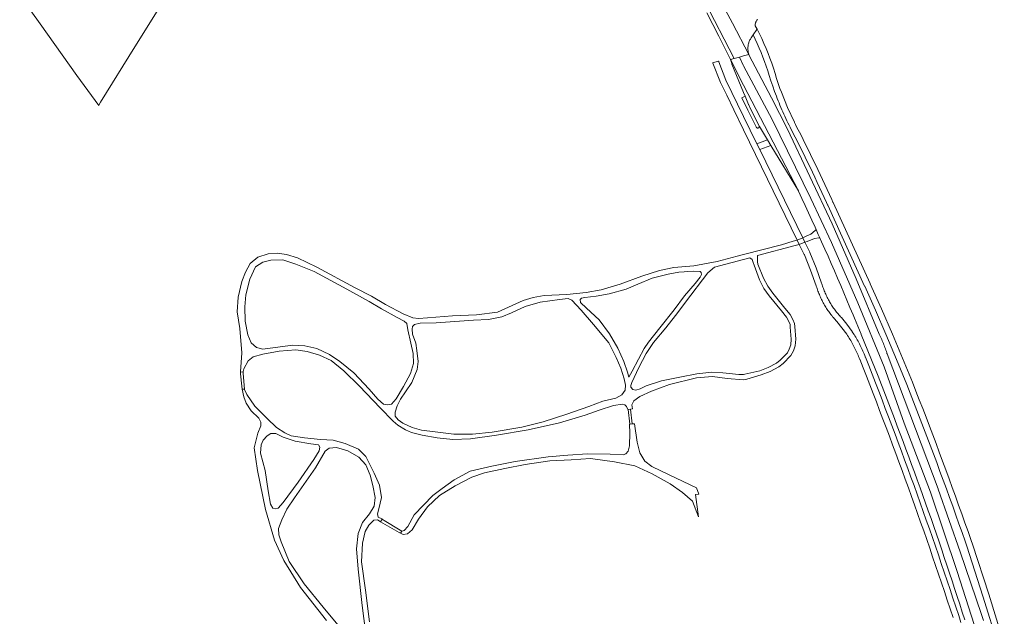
# Model space of a CAD drawing. Extents: x 146402 to 164798, y 455483 to 464134.
# Tile 343 of 575: x 156189 to 156612, y 461129 to 461385. Entities that reach past the tile are written whole.
import ezdxf

# ---------------------------------------------------------------- set-up
doc = ezdxf.new("R2010")
doc.units = 0
doc.header["$LTSCALE"] = 0.2
for name, color, linetype, lineweight in [('B-XX-VH-VERHARDING_ASFALT-GV', 252, 'CONTINUOUS', 18), ('B-XX-VH-VERHARDING_BETONSTRAATSTEEN-GV', 252, 'CONTINUOUS', 18), ('B-XX-VH-VERHARDING_FUNDERING_ZAND-GV', 252, 'CONTINUOUS', 18), ('B-XX-VH-VERHARDING_TEGEL-GV', 252, 'CONTINUOUS', 18)]:
    doc.layers.add(name, color=color, linetype=linetype, lineweight=lineweight)

msp = doc.modelspace()

# ---------------------------------------------------------------- linework, layer by layer
at = {"layer": 'B-XX-VH-VERHARDING_ASFALT-GV'}
for points in [[(156189.313, 461395.471), (156198.121, 461383.197), (156213.888, 461361.066), (156223.209, 461348.134), (156223.345, 461348.315), (156224.011, 461349.546), (156238.794, 461373.24), (156251.946, 461394.415)], [(156483.235, 461392.918), (156487.555, 461384.628), (156491.63, 461376.619), (156495.881, 461368.246), (156498.25, 461368.926), (156500, 461369.428), (156502.231, 461370.069), (156495.178, 461383.469), (156490.357, 461392.403)], [(156490.357, 461392.403), (156495.178, 461383.469), (156502.231, 461370.069), (156500, 461369.428), (156498.25, 461368.926), (156499.824, 461365.483), (156500, 461365.153), (156512.263, 461342.161), (156528.847, 461308.238), (156537.658, 461289.391), (156549.022, 461263.565), (156560.385, 461236.016), (156568.908, 461211.911), (156580.271, 461182.211), (156591.635, 461148.206), (156601.391, 461117.986)], [(156602.908, 461127.271), (156602.09, 461129.832), (156592.907, 461156.746), (156583.516, 461183.588), (156583.453, 461183.755), (156561.587, 461241.645), (156561.528, 461241.801), (156561.468, 461241.996), (156561.282, 461242.586), (156561.088, 461243.173), (156560.886, 461243.758), (156560.677, 461244.34), (156560.46, 461244.92), (156560.236, 461245.496), (156560.004, 461246.069), (156559.765, 461246.64), (156559.519, 461247.207), (156559.265, 461247.772), (156559.004, 461248.332), (156558.736, 461248.89), (156558.46, 461249.444), (156558.178, 461249.994), (156548.251, 461273.77), (156537.989, 461297.403), (156518.769, 461337.946), (156511.984, 461351.438), (156502.295, 461369.947), (156502.185, 461370.294), (156502.092, 461370.646), (156502.014, 461371.001), (156501.951, 461371.36), (156501.905, 461371.721), (156501.874, 461372.084), (156501.859, 461372.448), (156501.861, 461372.812), (156501.878, 461373.175), (156501.911, 461373.538), (156501.96, 461373.899), (156502.025, 461374.257), (156502.106, 461374.612), (156502.202, 461374.963), (156502.313, 461375.31), (156502.44, 461375.651), (156502.581, 461375.986), (156502.737, 461376.315), (156502.907, 461376.637), (156503.092, 461376.951), (156503.189, 461377.105), (156504.105, 461378.457), (156505.727, 461380.785), (156505.827, 461380.929), (156505.024, 461382.377), (156505, 461382.585), (156504.991, 461382.794), (156504.998, 461383.003), (156505.059, 461383.416), (156505.113, 461383.618), (156505.182, 461383.816), (156505.266, 461384.007), (156505.364, 461384.191), (156505.601, 461384.534), (156505.738, 461384.692), (156505.887, 461384.837), (156506.046, 461384.971)], [(156611.888, 461117.052), (156605.193, 461138.545), (156598.251, 461159.96), (156597.679, 461161.591), (156596.343, 461165.381), (156595, 461169.169), (156593.65, 461172.954), (156592.292, 461176.737), (156590.926, 461180.517), (156589.553, 461184.294), (156588.172, 461188.068), (156586.784, 461191.839), (156585.388, 461195.608), (156583.985, 461199.374), (156582.574, 461203.137), (156581.156, 461206.898), (156579.73, 461210.655), (156578.297, 461214.41), (156576.857, 461218.162), (156575.409, 461221.911), (156573.953, 461225.657), (156572.49, 461229.4), (156568.252, 461239.721), (156563.915, 461250), (156559.181, 461260.868), (156554.322, 461271.681), (156554.263, 461271.806), (156538.41, 461306.529), (156538.347, 461306.654), (156537.839, 461307.78), (156536.856, 461309.943), (156535.865, 461312.103), (156534.867, 461314.26), (156533.862, 461316.413), (156532.85, 461318.563), (156531.83, 461320.709), (156530.804, 461322.852), (156529.77, 461324.992), (156528.728, 461327.128), (156527.68, 461329.26), (156526.625, 461331.389), (156525.562, 461333.514), (156524.492, 461335.636), (156523.415, 461337.755), (156522.331, 461339.869), (156522.277, 461339.994), (156521.848, 461340.88), (156521.788, 461341.005), (156518.845, 461347.328), (156516.241, 461353.798), (156515.618, 461355.503), (156514.879, 461357.631), (156514.176, 461359.771), (156513.51, 461361.922), (156512.808, 461364.091), (156512.067, 461366.248), (156511.288, 461368.391), (156510.471, 461370.52), (156509.616, 461372.634), (156508.724, 461374.733), (156507.795, 461376.815), (156506.829, 461378.881), (156505.827, 461380.929), (156505.727, 461380.785), (156504.105, 461378.457), (156505.008, 461376.579), (156505.878, 461374.686), (156506.715, 461372.779), (156507.519, 461370.857), (156508.289, 461368.921), (156509.026, 461366.972), (156509.729, 461365.011), (156510.398, 461363.038), (156511.033, 461361.054), (156511.748, 461358.763), (156512.502, 461356.485), (156513.297, 461354.221), (156514.066, 461352.149), (156514.438, 461351.175), (156514.818, 461350.205), (156515.207, 461349.238), (156515.602, 461348.274), (156516.005, 461347.313), (156516.415, 461346.356), (156516.833, 461345.401), (156517.258, 461344.449), (156517.69, 461343.501), (156518.13, 461342.557), (156518.576, 461341.615), (156519.03, 461340.677), (156519.492, 461339.743), (156519.96, 461338.812), (156521.053, 461336.681), (156522.138, 461334.547), (156523.217, 461332.409), (156524.288, 461330.267), (156525.352, 461328.122), (156526.409, 461325.973), (156527.459, 461323.82), (156528.502, 461321.665), (156529.537, 461319.505), (156530.565, 461317.343), (156531.586, 461315.176), (156532.6, 461313.007), (156533.607, 461310.834), (156534.606, 461308.657), (156535.598, 461306.478), (156536.025, 461305.533), (156536.09, 461305.408), (156551.903, 461270.705), (156551.96, 461270.58), (156556.597, 461260.323), (156561.087, 461250), (156565.638, 461239.255), (156570.075, 461228.462), (156571.527, 461224.749), (156572.972, 461221.033), (156574.409, 461217.314), (156575.839, 461213.592), (156577.262, 461209.867), (156578.677, 461206.14), (156580.084, 461202.409), (156581.484, 461198.676), (156582.876, 461194.94), (156584.261, 461191.201), (156585.639, 461187.46), (156587.009, 461183.715), (156588.371, 461179.968), (156589.726, 461176.218), (156591.073, 461172.466), (156592.413, 461168.711), (156593.745, 461164.953), (156595.07, 461161.192), (156595.796, 461159.122), (156602.713, 461137.714), (156609.42, 461116.24)], [(156601.391, 461117.986), (156591.635, 461148.206), (156580.271, 461182.211), (156568.908, 461211.911), (156560.385, 461236.016), (156549.022, 461263.565), (156537.658, 461289.391), (156528.847, 461308.238), (156512.263, 461342.161), (156500, 461365.153), (156499.824, 461365.483), (156498.25, 461368.926), (156495.881, 461368.246), (156494.356, 461367.808), (156500, 461356.906), (156523.491, 461311.531), (156523.563, 461311.413), (156524.999, 461308.319), (156526.427, 461305.221), (156527.848, 461302.12), (156529.262, 461299.015), (156530.669, 461295.907), (156531.082, 461294.989), (156532.068, 461292.796), (156532.683, 461291.421), (156533.46, 461289.682), (156534.845, 461286.564), (156536.223, 461283.444), (156537.593, 461280.319), (156538.955, 461277.192), (156540.311, 461274.062), (156541.659, 461270.928), (156543, 461267.791), (156544.333, 461264.651), (156545.659, 461261.508), (156546.978, 461258.362), (156547.577, 461256.926), (156550.389, 461250.124), (156550.456, 461249.963), (156557.683, 461231.99), (156564.691, 461213.93), (156565.947, 461210.639), (156567.195, 461207.344), (156568.435, 461204.047), (156569.669, 461200.747), (156570.894, 461197.444), (156572.113, 461194.139), (156573.323, 461190.83), (156574.526, 461187.519), (156575.722, 461184.206), (156576.91, 461180.889), (156578.091, 461177.57), (156579.264, 461174.248), (156580.429, 461170.924), (156581.587, 461167.597), (156582.738, 461164.267), (156583.88, 461160.934), (156585.016, 461157.599), (156586.143, 461154.262), (156587.264, 461150.922), (156588.376, 461147.579), (156589.481, 461144.234), (156590.578, 461140.887), (156591.668, 461137.536), (156592.75, 461134.184), (156593.824, 461130.829), (156594.891, 461127.471)], [(156593.28, 461126.39), (156592.313, 461129.355), (156591.087, 461133.088), (156589.854, 461136.819), (156588.613, 461140.547), (156587.365, 461144.273), (156586.109, 461147.996), (156584.845, 461151.716), (156583.574, 461155.434), (156582.296, 461159.15), (156581.01, 461162.863), (156579.716, 461166.573), (156578.414, 461170.28), (156577.106, 461173.985), (156575.789, 461177.687), (156574.465, 461181.387), (156573.134, 461185.084), (156571.795, 461188.778), (156570.448, 461192.469), (156569.094, 461196.158), (156567.733, 461199.843), (156566.364, 461203.527), (156564.987, 461207.207), (156563.603, 461210.884), (156562.212, 461214.559), (156560.813, 461218.231), (156559.406, 461221.9), (156557.992, 461225.566), (156556.571, 461229.229), (156555.142, 461232.889), (156553.706, 461236.547), (156552.262, 461240.201), (156552.213, 461240.327), (156551.967, 461240.952), (156551.713, 461241.574), (156551.452, 461242.194), (156551.183, 461242.809), (156550.907, 461243.422), (156550.624, 461244.031), (156550.333, 461244.637), (156550.036, 461245.239), (156549.731, 461245.838), (156549.419, 461246.433), (156549.1, 461247.025), (156548.774, 461247.612), (156548.441, 461248.196), (156548.101, 461248.775), (156547.755, 461249.351), (156547.401, 461249.922), (156547.27, 461250.124), (156546.636, 461251.103), (156546.531, 461251.265), (156544.366, 461254.282), (156542.016, 461257.158), (156541.651, 461257.542), (156541.291, 461257.932), (156540.937, 461258.328), (156540.59, 461258.728), (156540.248, 461259.134), (156539.913, 461259.545), (156539.583, 461259.96), (156539.26, 461260.381), (156538.944, 461260.807), (156538.634, 461261.237), (156538.33, 461261.672), (156538.033, 461262.112), (156537.743, 461262.556), (156537.46, 461263.004), (156537.183, 461263.456), (156536.913, 461263.913), (156536.65, 461264.373), (156536.394, 461264.838), (156536.145, 461265.306), (156535.903, 461265.778), (156535.668, 461266.254), (156535.441, 461266.733), (156535.221, 461267.215), (156535.008, 461267.701), (156534.802, 461268.19), (156534.604, 461268.682), (156534.413, 461269.177), (156534.23, 461269.675), (156534.054, 461270.175), (156533.886, 461270.678), (156533.725, 461271.183), (156533.572, 461271.691), (156533.5, 461271.941), (156531.119, 461278.538), (156528.49, 461285.04), (156528.429, 461285.165), (156526.337, 461289.454), (156523.894, 461288.558), (156524.053, 461288.231), (156526.018, 461284.188), (156526.075, 461284.071), (156528.727, 461277.49), (156531.138, 461270.817), (156531.192, 461270.638), (156531.357, 461270.11), (156531.529, 461269.585), (156531.709, 461269.063), (156531.896, 461268.543), (156532.091, 461268.025), (156532.294, 461267.511), (156532.503, 461267), (156532.721, 461266.492), (156532.945, 461265.987), (156533.177, 461265.485), (156533.416, 461264.987), (156533.662, 461264.492), (156533.916, 461264.001), (156534.176, 461263.514), (156534.443, 461263.03), (156534.718, 461262.55), (156534.999, 461262.074), (156535.288, 461261.603), (156535.582, 461261.136), (156535.884, 461260.673), (156536.193, 461260.214), (156536.508, 461259.76), (156536.829, 461259.311), (156537.157, 461258.866), (156537.492, 461258.426), (156537.832, 461257.991), (156538.179, 461257.561), (156538.533, 461257.136), (156538.892, 461256.716), (156539.257, 461256.301), (156539.629, 461255.892), (156540.006, 461255.488), (156542.223, 461252.81), (156544.26, 461249.992), (156544.615, 461249.465), (156544.963, 461248.934), (156545.304, 461248.398), (156545.639, 461247.858), (156545.966, 461247.314), (156546.287, 461246.766), (156546.601, 461246.213), (156546.908, 461245.657), (156547.208, 461245.097), (156547.501, 461244.533), (156547.787, 461243.966), (156548.065, 461243.395), (156548.337, 461242.821), (156548.601, 461242.243), (156548.858, 461241.662), (156549.107, 461241.078), (156549.349, 461240.49), (156549.584, 461239.9), (156549.811, 461239.307), (156549.821, 461239.28), (156551.265, 461235.626), (156552.702, 461231.969), (156554.131, 461228.31), (156555.553, 461224.647), (156556.967, 461220.982), (156558.374, 461217.313), (156559.773, 461213.642), (156561.165, 461209.968), (156562.549, 461206.291), (156563.926, 461202.611), (156565.295, 461198.929), (156566.657, 461195.244), (156568.012, 461191.556), (156569.359, 461187.865), (156570.698, 461184.172), (156572.03, 461180.475), (156573.354, 461176.776), (156574.671, 461173.075), (156575.98, 461169.37), (156577.282, 461165.663), (156578.576, 461161.954), (156579.862, 461158.242), (156581.141, 461154.527), (156582.413, 461150.809), (156583.677, 461147.089), (156584.933, 461143.367), (156586.182, 461139.642), (156587.423, 461135.914), (156588.656, 461132.184), (156589.882, 461128.451)]]:
    msp.add_lwpolyline(points, dxfattribs=at)
for points in [[(156500, 461356.906), (156494.356, 461367.808), (156494.908, 461366.137), (156494.95, 461366.01), (156495, 461365.887), (156500, 461353.69), (156500.634, 461352.144), (156502.08, 461348.615), (156502.129, 461348.496), (156502.194, 461348.365), (156502.978, 461346.783), (156506.654, 461339.372), (156506.716, 461339.246), (156506.791, 461339.122), (156510.235, 461333.432), (156511.691, 461331.026), (156523.491, 461311.531)], [(156489.32, 461367.058), (156489.267, 461367.183), (156486.72, 461366.497), (156486.77, 461366.38), (156486.797, 461366.313), (156486.824, 461366.247), (156490.15, 461358.01), (156492.794, 461352.568), (156495.841, 461346.297), (156500, 461337.737), (156522.993, 461290.414), (156525.387, 461291.402), (156506.945, 461329.216), (156505.705, 461331.757), (156500, 461343.455), (156492.38, 461359.08), (156489.372, 461366.933)], [(156526.337, 461289.454), (156525.387, 461291.402), (156522.993, 461290.414), (156523.894, 461288.558)]]:
    msp.add_lwpolyline(points, close=True, dxfattribs=at)
at = {"layer": 'B-XX-VH-VERHARDING_BETONSTRAATSTEEN-GV'}
msp.add_lwpolyline([(156484.183, 461387.878), (156489.382, 461377.954), (156494.356, 461367.808), (156495.881, 461368.246), (156491.63, 461376.619), (156487.555, 461384.628), (156483.235, 461392.918)], dxfattribs=at)
msp.add_lwpolyline([(156532.068, 461292.796), (156531.082, 461294.989), (156530.703, 461294.504), (156528.812, 461292.884), (156526.916, 461292.032), (156525.387, 461291.402), (156526.337, 461289.454), (156527.295, 461289.805), (156530.394, 461291.103), (156532.219, 461291.442), (156532.683, 461291.421)], close=True, dxfattribs=at)
at = {"layer": 'B-XX-VH-VERHARDING_FUNDERING_ZAND-GV'}
for points in [[(156523.894, 461288.558), (156522.993, 461290.414), (156521.263, 461289.91), (156516.201, 461288.436), (156500, 461284.229), (156497.278, 461283.522), (156488.653, 461281.217), (156478.575, 461279.341), (156470.121, 461278.679), (156463.937, 461277.327), (156456.287, 461274.93), (156447.081, 461271.482), (156438.8, 461269.013), (156432.496, 461267.897), (156424.101, 461267.088), (156414.448, 461266.647), (156409.634, 461265.823), (156405.387, 461264.428), (156400.689, 461262.378), (156394.416, 461259.47), (156385.349, 461258.309), (156375.125, 461257.981), (156364.387, 461257.046), (156360.504, 461256.757), (156358.085, 461257.09), (156353.834, 461258.83), (156346.247, 461262.809), (156340.334, 461266.413), (156333.356, 461269.91), (156316.774, 461278.749), (156308.566, 461282.741), (156303.874, 461284.284), (156299.749, 461284.741), (156295.941, 461284.456), (156291.569, 461283.088), (156288.293, 461280.43), (156286.174, 461276.635), (156284.611, 461272.608), (156283.105, 461265.865), (156282.678, 461259.622), (156283.744, 461252.525), (156284.701, 461241.984), (156284.089, 461233.936), (156284.079, 461233.811), (156285.256, 461233.867), (156285.273, 461233.992), (156285.448, 461235.246), (156287.431, 461238.591), (156289.577, 461240.267), (156293.614, 461241.542), (156300.727, 461242.75), (156307.896, 461243.328), (156312.7, 461242.574), (156318.002, 461241.049), (156323, 461238.77), (156328.364, 461234.303), (156335.16, 461227.699), (156344.084, 461218.471), (156349.611, 461212.771), (156351.646, 461211.046), (156354.926, 461209.023), (156357.452, 461207.812), (156362.1, 461206.737), (156368.471, 461205.618), (156375.181, 461204.935), (156382.767, 461205.191), (156393.964, 461206.766), (156407.488, 461208.952), (156420.935, 461211.998), (156432.044, 461215.284), (156438.01, 461217.512), (156444.201, 461219.464), (156448.02, 461220.086), (156449.092, 461219.81), (156449.773, 461218.975), (156450.282, 461217.778), (156451.421, 461217.927), (156452.302, 461218.027), (156452.1, 461219.742), (156452.915, 461221.52), (156455.531, 461223.303), (156460.481, 461225.674), (156468.22, 461228.394), (156479.806, 461231.394), (156486.612, 461231.863), (156492.991, 461230.986), (156500, 461230.516), (156501.413, 461230.818), (156507.598, 461232.543), (156511.368, 461233.983), (156515.136, 461235.999), (156516.973, 461237.453), (156520.329, 461240.955), (156521.347, 461242.853), (156522.104, 461245.011), (156522.376, 461247.929), (156521.917, 461253.282), (156521.784, 461254.564), (156521.167, 461256.309), (156519.972, 461258.463), (156517.736, 461261.245), (156512.516, 461267.609), (156510.353, 461270.633), (156508.561, 461274.105), (156506.149, 461280.084), (156505.999, 461281.032), (156505.958, 461282.444), (156505.992, 461283.746), (156522.099, 461288.076)], [(156348.852, 461220.014), (156347.128, 461219.676), (156345.511, 461220.092), (156343.042, 461222.108), (156339.252, 461226.495), (156332.653, 461233.469), (156326.656, 461238.279), (156322.274, 461241.376), (156316.892, 461243.903), (156311.663, 461245.097), (156306.555, 461245.361), (156301.1, 461244.574), (156293.682, 461243.605), (156291.009, 461244.31), (156288.656, 461246.324), (156287.19, 461249.749), (156286.146, 461255.56), (156285.898, 461261.836), (156286.389, 461266.881), (156288.115, 461273.685), (156290.568, 461278.894), (156293.684, 461280.936), (156297.052, 461281.852), (156302.237, 461281.88), (156307.877, 461280.026), (156315.76, 461276.892), (156328.077, 461270.158), (156339.306, 461264.134), (156344.545, 461260.924), (156351.322, 461257.201), (156354.295, 461255.616), (156355.498, 461254.587), (156355.897, 461251.966), (156357.23, 461246.226), (156358.176, 461241.796), (156358.319, 461237.407), (156356.995, 461233.179), (156354.106, 461227.631), (156350.937, 461222.279)], [(156500, 461282.135), (156502.719, 461282.865), (156503.649, 461282.125), (156504.103, 461280.855), (156504.585, 461279.723), (156506.832, 461273.312), (156508.728, 461269.64), (156511.008, 461266.452), (156516.26, 461260.048), (156518.39, 461257.399), (156519.429, 461255.526), (156519.918, 461254.143), (156520.026, 461253.102), (156520.468, 461247.937), (156520.234, 461245.42), (156519.603, 461243.621), (156518.777, 461242.082), (156515.691, 461238.861), (156514.09, 461237.594), (156510.577, 461235.714), (156507.003, 461234.349), (156500.55, 461232.902), (156500, 461232.758), (156497.946, 461232.751), (156491.046, 461233.421), (156486.423, 461233.781), (156479.917, 461233.024), (156472.657, 461231.561), (156464.734, 461230.025), (156458.139, 461227.949), (156455.622, 461226.672), (156453.704, 461226.082), (156452.466, 461226.369), (156451.598, 461227.296), (156451.559, 461228.085), (156452.034, 461229.368), (156454.968, 461235.722), (156458.185, 461241.703), (156461.398, 461246.505), (156466.573, 461252.809), (156470.715, 461258.001), (156477.397, 461266.757), (156482.336, 461273.375), (156484.586, 461276.415), (156487.469, 461278.76)], [(156429.852, 461264.872), (156430.407, 461265.452), (156431.817, 461265.723), (156436.722, 461266.309), (156442.289, 461267.292), (156449.548, 461269.328), (156454.537, 461271.574), (156460.748, 461274.011), (156467.574, 461275.774), (156472.184, 461276.643), (156474.476, 461276.743), (156475.755, 461276.899), (156478.577, 461277.102), (156481.383, 461276.984), (156481.849, 461276.544), (156481.908, 461275.604), (156481.342, 461274.442), (156479.279, 461271.852), (156474.564, 461266.429), (156470.168, 461260.54), (156464.082, 461252.758), (156459.252, 461246.567), (156457.295, 461243.871), (156454.929, 461239.327), (156452.172, 461234.218), (156450.741, 461231.663), (156450.232, 461233.778), (156448.614, 461238.344), (156445.958, 461244.082), (156442.391, 461250.156), (156437.974, 461256.194), (156432.61, 461261.25), (156430.06, 461263.615)], [(156449.314, 461228.194), (156449.142, 461226.07), (156447.713, 461223.982), (156445.189, 461222.62), (156439.639, 461221.307), (156433.509, 461219.022), (156424.13, 461215.758), (156414.003, 461212.477), (156404.83, 461210.197), (156392.073, 461207.98), (156383.67, 461207.164), (156375.601, 461207.16), (156367.589, 461208.221), (156361.75, 461208.91), (156357.688, 461210.082), (156353.769, 461211.927), (156351.711, 461213.298), (156350.441, 461214.814), (156350.527, 461216.647), (156351.362, 461219.244), (156352.755, 461222.216), (156354.962, 461225.28), (156357.562, 461229.31), (156359.971, 461234.901), (156360.355, 461238.26), (156359.805, 461243.002), (156359.262, 461246.225), (156357.892, 461250.102), (156357.685, 461252.25), (156357.933, 461253.358), (156358.807, 461254.257), (156361.192, 461254.732), (156368.077, 461254.956), (156376.06, 461255.515), (156384.01, 461256.131), (156390.483, 461256.348), (156396.208, 461257.441), (156400.378, 461259.161), (156406.312, 461261.897), (156412.651, 461263.74), (156420.932, 461264.955), (156424.672, 461265.339), (156426.244, 461264.614), (156430.251, 461260.344), (156435.615, 461254.197), (156442.177, 461246.403), (156445.319, 461240.048), (156447.376, 461235.512), (156448.794, 461230.846)], [(156285.29, 461233.384), (156285.256, 461233.867), (156284.079, 461233.811), (156284.147, 461233.096), (156284.652, 461227.815), (156284.779, 461226.485), (156285.781, 461226.502), (156285.672, 461228.027)], [(156452.144, 461211.575), (156451.421, 461217.927), (156450.421, 461217.778), (156451.165, 461211.427)], [(156453.185, 461211.544), (156452.144, 461211.575), (156451.165, 461211.427), (156451.039, 461211.305), (156451.22, 461207.711), (156451.094, 461202.179), (156450.473, 461199.836), (156449.508, 461198.657), (156448.334, 461198.321), (156442.669, 461198.639), (156433.064, 461198.725), (156424.495, 461198.17), (156416.056, 461197.474), (156401.948, 461195.457), (156391.952, 461193.428), (156382.61, 461191.339), (156375.746, 461187.628), (156370.607, 461183.78), (156366.607, 461180.881), (156358.612, 461172.5), (156355.836, 461167.601), (156354.364, 461165.889), (156353.476, 461165.611), (156353.351, 461165.572), (156352.712, 461164.727), (156353.869, 461164.107), (156355.693, 461164.342), (156357.742, 461166.063), (156360.45, 461170.659), (156364.381, 461175.976), (156369.505, 461180.782), (156376.264, 461185.051), (156383.343, 461188.693), (156388.819, 461190.551), (156397.579, 461192.4), (156406.221, 461194.126), (156416.78, 461195.659), (156426.025, 461196.209), (156434.345, 461196.761), (156444.607, 461195.284), (156453.337, 461193.53), (156460.801, 461190.166), (156468.509, 461185.864), (156473.813, 461182.14), (156478.103, 461178.407), (156480.661, 461171.715), (156479.42, 461181.245), (156480.837, 461181.409), (156479.839, 461184.174), (156468.022, 461189.701), (156460.665, 461193.328), (156457.641, 461195.551), (156455.522, 461199.197), (156454.257, 461203.724)], [(156295.559, 461206.513), (156297.113, 461207.488), (156299.213, 461207.427), (156302.458, 461205.934), (156307.532, 461204.204), (156314.267, 461202.951), (156317.495, 461202.532), (156318.166, 461201.598), (156317.771, 461199.98), (156315.499, 461196.312), (156308.881, 461186.509), (156302.354, 461177.846), (156300.304, 461175.481), (156299.311, 461175.064), (156297.994, 461175.464), (156296.993, 461177.125), (156295.892, 461182.823), (156294.707, 461191.606), (156292.672, 461199.066), (156292.959, 461202.547), (156293.756, 461204.599)], [(156345.715, 461170.194), (156344.852, 461170.717), (156344.14, 461169.594), (156345.099, 461169.049), (156352.149, 461165.047), (156352.712, 461164.727), (156353.351, 461165.572), (156352.607, 461166.022)]]:
    msp.add_lwpolyline(points, close=True, dxfattribs=at)
for points in [[(156339.493, 461126.675), (156337.693, 461140.273), (156336.008, 461152.372), (156336.372, 461160.425), (156337.577, 461165.393), (156339.14, 461168.189), (156341.287, 461170.244), (156342.826, 461170.357), (156344.015, 461169.667), (156344.14, 461169.594), (156344.852, 461170.717), (156344.727, 461170.78), (156343.108, 461171.6), (156342.827, 461172.978), (156343.484, 461175.146), (156344.543, 461179.988), (156343.701, 461185.222), (156341.509, 461190.42), (156337.838, 461197.56), (156334.739, 461200.713), (156328.998, 461203.146), (156323.909, 461204.652), (156318.444, 461204.879), (156311.606, 461205.521), (156305.796, 461206.503), (156303.095, 461207.701), (156299.542, 461209.955), (156295.512, 461213.902), (156290.284, 461219.191), (156286.763, 461224.193), (156285.834, 461226.377), (156285.781, 461226.502), (156284.779, 461226.485), (156285.521, 461223.139), (156286.582, 461220.517), (156288.652, 461217.148), (156291.945, 461213.982), (156292.863, 461212.252), (156292.769, 461210.751), (156291.483, 461207.653), (156289.975, 461201.262), (156291.344, 461191.518), (156294.862, 461174.898), (156298.714, 461161.617), (156302.614, 461152.958), (156309.759, 461141.404), (156321.003, 461127.293)], [(156331.517, 461118.568), (156319.609, 461133.013), (156311.427, 461142.967), (156305.029, 461152.474), (156301.602, 461160.952), (156300.538, 461163.957), (156300.434, 461166.674), (156301.771, 461170.352), (156303.953, 461175.052), (156307.266, 461179.917), (156316.229, 461192.722), (156320.42, 461199.91), (156322.196, 461201.162), (156325.22, 461201.422), (156330.109, 461199.986), (156334.839, 461197.249), (156337.801, 461193.972), (156339.703, 461189.515), (156340.889, 461185.208), (156341.926, 461179.98), (156341.384, 461176.245), (156339.498, 461172.925), (156336.492, 461169.261), (156334.595, 461164.477), (156333.82, 461157.94), (156334.592, 461149.198), (156336.338, 461133.654), (156337.661, 461122.457)]]:
    msp.add_lwpolyline(points, dxfattribs=at)
at = {"layer": 'B-XX-VH-VERHARDING_TEGEL-GV'}
for points in [[(156502.08, 461348.615), (156500.634, 461352.144), (156499.223, 461351.455), (156501.781, 461346.173), (156505.409, 461338.941), (156505.456, 461338.849), (156505.47, 461338.819), (156505.507, 461338.756), (156505.551, 461338.698), (156505.6, 461338.644), (156505.656, 461338.597), (156505.716, 461338.555), (156505.78, 461338.521), (156505.848, 461338.494), (156505.918, 461338.474), (156505.99, 461338.462), (156506.063, 461338.458), (156506.136, 461338.462), (156506.208, 461338.474), (156506.278, 461338.494), (156506.345, 461338.522), (156506.409, 461338.556), (156506.47, 461338.598), (156506.525, 461338.645), (156506.574, 461338.699), (156506.618, 461338.758), (156506.654, 461338.821), (156506.684, 461338.887), (156506.706, 461338.957), (156506.72, 461339.028), (156506.727, 461339.101), (156506.725, 461339.174), (156506.716, 461339.246), (156506.654, 461339.372), (156502.978, 461346.783), (156502.194, 461348.365), (156502.129, 461348.496)], [(156511.691, 461331.026), (156510.235, 461333.432), (156505.705, 461331.757), (156506.945, 461329.216)]]:
    msp.add_lwpolyline(points, close=True, dxfattribs=at)

doc.saveas('drawing.dxf')
